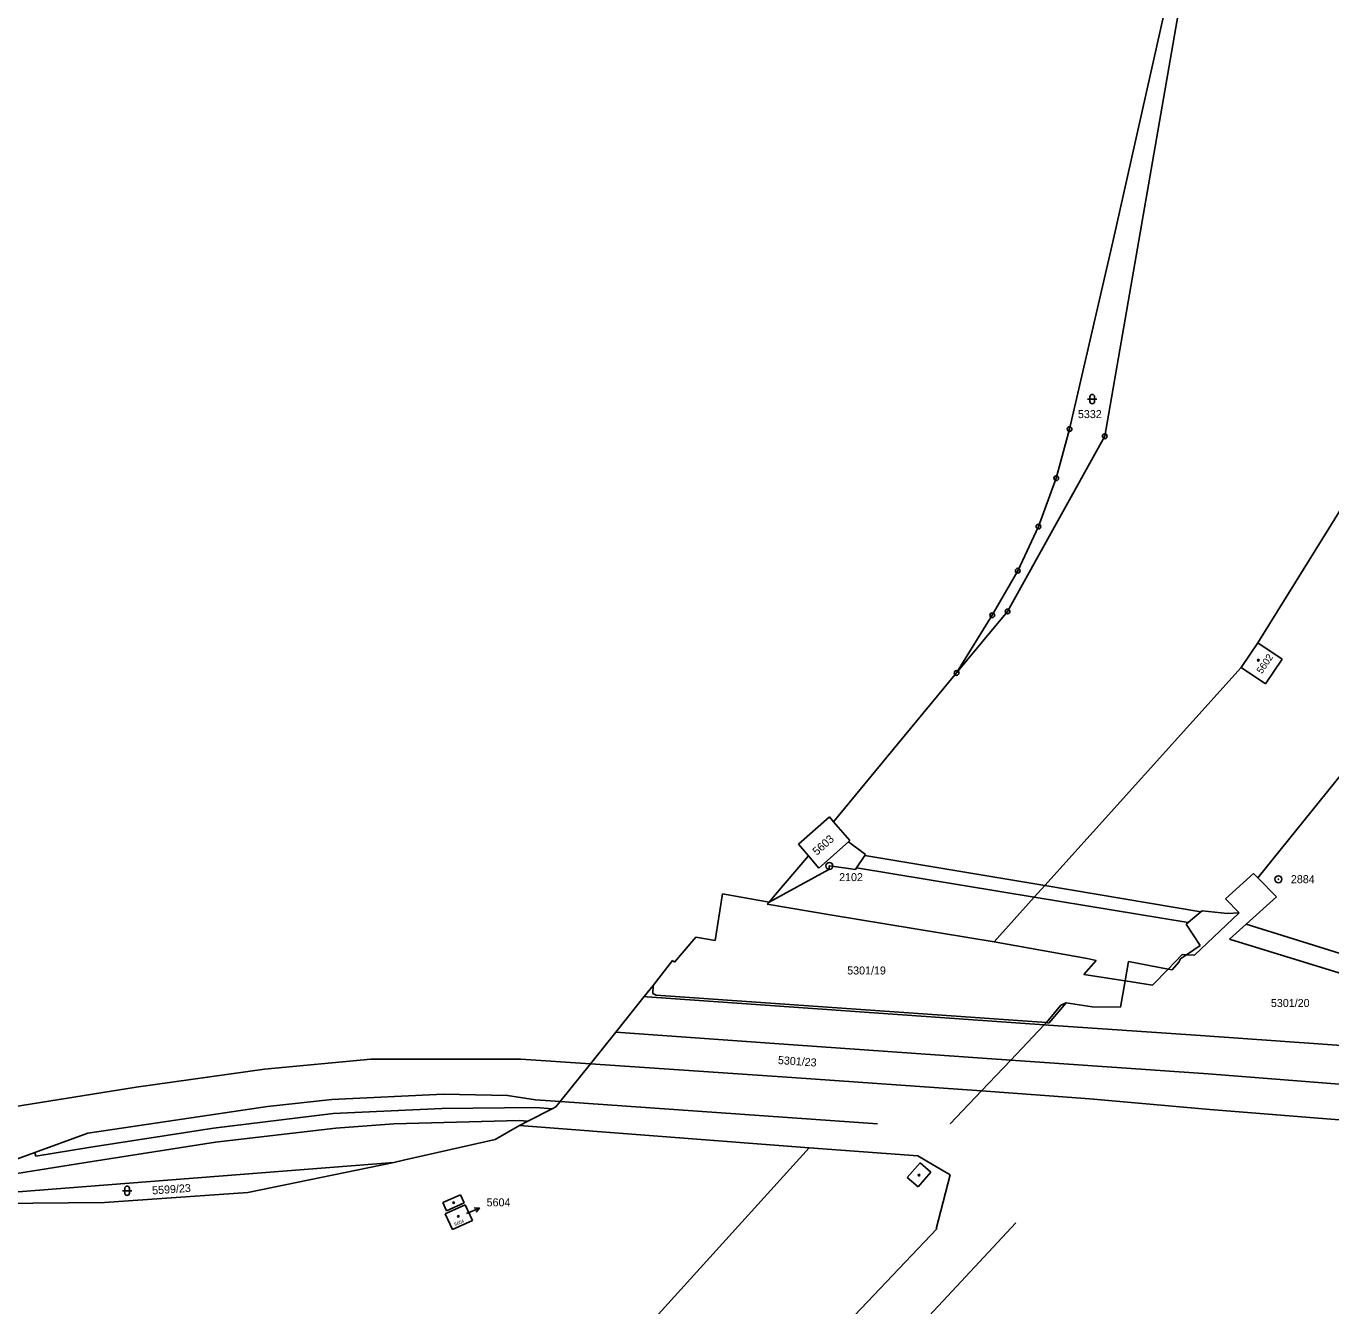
# Model space of a CAD drawing. Extents: x -822293 to -820259, y -1071573 to -1068794.
# Drawn here: x -820982.7 to -820705.5, y -1069888.2 to -1069616.3 of the extents above; entities that cross this region are included whole.
import ezdxf

# ---------------------------------------------------------------- set-up
doc = ezdxf.new("R2010")
doc.units = 0
for name, color, linetype in [('Vrstva 1', 7, 'Continuous'), ('Vrstva 13', 7, 'Continuous'), ('Vrstva 16', 7, 'Continuous'), ('Vrstva 17', 7, 'Continuous'), ('Vrstva 18', 7, 'Continuous'), ('Vrstva 19', 7, 'Continuous'), ('Vrstva 2', 7, 'Continuous'), ('Vrstva 24', 7, 'Continuous'), ('Vrstva 25', 7, 'Continuous'), ('Vrstva 3', 7, 'Continuous'), ('Vrstva 4', 7, 'Continuous')]:
    doc.layers.add(name, color=color, linetype=linetype)

msp = doc.modelspace()

# ---------------------------------------------------------------- linework, layer by layer
at = {"layer": 'Vrstva 1'}
for p, q in [((-820753.58, -1069703.42), (-820727.56, -1069553.33)), ((-820774.22, -1069740.62), (-820753.58, -1069703.42)), ((-820697.33, -1069709.03), (-820721.08, -1069747.3)), ((-820785.07, -1069753.71), (-820774.22, -1069740.62)), ((-820721.08, -1069747.3), (-820724.62, -1069752.52)), ((-820715.92, -1069750.78), (-820721.08, -1069747.3)), ((-820719.46, -1069756.04), (-820715.92, -1069750.78)), ((-820724.62, -1069752.52), (-820766.33, -1069798.89)), ((-820724.62, -1069752.52), (-820719.46, -1069756.04)), ((-820703.01, -1069774.82), (-820721.06, -1069797.26)), ((-820807.71, -1069789.33), (-820811.18, -1069785.31)), ((-820814.34, -1069795.16), (-820807.99, -1069789.58)), ((-820807.99, -1069789.58), (-820807.71, -1069789.33)), ((-820816.55, -1069792.57), (-820814.34, -1069795.16)), ((-820727.91, -1069801.71), (-820722.01, -1069796.28)), ((-820722.01, -1069796.28), (-820721.06, -1069797.26)), ((-820721.06, -1069797.26), (-820717.13, -1069801.29)), ((-820766.33, -1069798.89), (-820768.55, -1069801.35)), ((-820825.3, -1069802.86), (-820824.89, -1069802.37)), ((-820811.5, -1069805.2), (-820825.3, -1069802.86)), ((-820768.55, -1069801.35), (-820777.1, -1069810.86)), ((-820725, -1069804.66), (-820727.91, -1069801.71)), ((-820717.13, -1069801.29), (-820723.55, -1069807.08)), ((-820777.1, -1069810.86), (-820811.5, -1069805.2)), ((-820734.51, -1069813.68), (-820725, -1069804.66)), ((-820723.55, -1069807.08), (-820727.06, -1069810.24)), ((-820689.42, -1069817.71), (-820723.55, -1069807.08)), ((-820757.3, -1069814.4), (-820777.1, -1069810.86)), ((-820727.06, -1069810.24), (-820683.34, -1069823.8)), ((-820758, -1069817.8), (-820755.4, -1069814.8)), ((-820755.4, -1069814.8), (-820757.3, -1069814.4)), ((-820740.14, -1069816.64), (-820737.12, -1069813.53)), ((-820737.12, -1069813.53), (-820736.23, -1069813.58)), ((-820736.23, -1069813.58), (-820734.51, -1069813.68)), ((-820743.42, -1069820.02), (-820740.14, -1069816.64)), ((-820849.59, -1069821.84), (-820849.53, -1069820.13)), ((-820749.28, -1069819.13), (-820758, -1069817.8)), ((-820750.22, -1069824.71), (-820749.28, -1069819.13)), ((-820743.42, -1069820.02), (-820749.28, -1069819.13)), ((-820848.86, -1069822.19), (-820849.59, -1069821.84)), ((-820765.95, -1069827.95), (-820848.86, -1069822.19)), ((-820765.45, -1069828.09), (-820761.78, -1069823.77)), ((-820761.78, -1069823.77), (-820756.26, -1069824.64)), ((-820756.26, -1069824.64), (-820750.22, -1069824.71)), ((-820773.56, -1069835.96), (-820766.44, -1069828.47)), ((-820766.44, -1069828.47), (-820765.95, -1069827.95)), ((-820766.44, -1069828.47), (-820765.54, -1069828.53)), ((-820765.95, -1069827.95), (-820765.45, -1069828.09)), ((-820765.54, -1069828.53), (-820733.28, -1069830.77)), ((-820733.28, -1069830.77), (-820647.01, -1069836.81)), ((-820932.12, -1069837.86), (-820909.53, -1069835.76)), ((-820877.6, -1069835.74), (-820909.53, -1069835.76)), ((-820862.85, -1069836.75), (-820877.6, -1069835.74)), ((-820779.76, -1069842.48), (-820773.56, -1069835.96)), ((-820773.56, -1069835.96), (-820731.6, -1069838.89)), ((-820959.33, -1069841.72), (-820932.12, -1069837.86)), ((-820731.6, -1069838.89), (-820642.94, -1069845.89)), ((-821030.77, -1069853.1), (-820959.33, -1069841.72)), ((-820786.46, -1069849.53), (-820779.76, -1069842.48)), ((-820756.78, -1069844.2), (-820779.76, -1069842.48)), ((-820917.79, -1069844.37), (-820931.42, -1069845.82)), ((-820894.09, -1069843.23), (-820917.79, -1069844.37)), ((-820880.46, -1069843.52), (-820894.09, -1069843.23)), ((-820874.49, -1069844.42), (-820880.46, -1069843.52)), ((-820869.29, -1069844.79), (-820874.49, -1069844.42)), ((-820731.27, -1069846.45), (-820756.78, -1069844.2)), ((-820931.42, -1069845.82), (-820969.65, -1069851.52)), ((-820705.57, -1069848.49), (-820731.27, -1069846.45)), ((-820692.34, -1069849.53), (-820705.57, -1069848.49)), ((-820969.65, -1069851.52), (-820980.88, -1069855.59)), ((-820980.88, -1069855.59), (-820984.58, -1069856.94)), ((-820816.4, -1069854.6), (-820942.68, -1069993.95)), ((-820904.63, -1069857.69), (-821010.61, -1069866.01)), ((-820805.19, -1069905.62), (-820772.47, -1069870.57))]:
    msp.add_line(p, q, dxfattribs=at)
at = {"layer": 'Vrstva 13'}
for p, q in [((-820751.84, -1069662.13), (-820727.56, -1069553.33)), ((-820761.05, -1069701.89), (-820751.84, -1069662.13)), ((-820763.9, -1069712.32), (-820761.05, -1069701.89)), ((-820767.68, -1069722.59), (-820763.9, -1069712.32)), ((-820772.07, -1069731.97), (-820767.68, -1069722.59)), ((-820777.47, -1069741.45), (-820772.07, -1069731.97)), ((-820785.07, -1069753.71), (-820777.47, -1069741.45)), ((-820797.56, -1069768.73), (-820785.07, -1069753.71)), ((-820811.18, -1069785.31), (-820797.56, -1069768.73)), ((-820818.66, -1069790.11), (-820812.06, -1069784.28)), ((-820812.06, -1069784.28), (-820811.18, -1069785.31)), ((-820823.99, -1069801.29), (-820816.55, -1069792.57)), ((-820816.55, -1069792.57), (-820818.66, -1069790.11)), ((-820834.78, -1069800.64), (-820836.34, -1069810.56)), ((-820824.89, -1069802.37), (-820834.78, -1069800.64)), ((-820824.89, -1069802.37), (-820823.99, -1069801.29)), ((-820840.44, -1069809.85), (-820844.97, -1069815.18)), ((-820836.34, -1069810.56), (-820840.44, -1069809.85)), ((-820845.38, -1069814.82), (-820849.53, -1069820.13)), ((-820844.97, -1069815.18), (-820845.38, -1069814.82)), ((-820849.53, -1069820.13), (-820851.41, -1069822.48)), ((-820851.41, -1069822.48), (-820857.47, -1069830.03)), ((-820857.47, -1069830.03), (-820862.85, -1069836.75)), ((-820857.47, -1069830.03), (-820862.85, -1069836.75)), ((-820857.47, -1069830.03), (-820862.85, -1069836.75)), ((-820862.85, -1069836.75), (-820869.29, -1069844.79)), ((-820862.85, -1069836.75), (-820869.29, -1069844.79)), ((-820862.85, -1069836.75), (-820869.29, -1069844.79)), ((-820869.29, -1069844.79), (-820870.19, -1069845.91)), ((-820869.29, -1069844.79), (-820870.19, -1069845.91)), ((-820869.29, -1069844.79), (-820870.19, -1069845.91)), ((-820870.96, -1069846.31), (-820876.16, -1069848.95)), ((-820870.96, -1069846.31), (-820876.16, -1069848.95)), ((-820870.96, -1069846.31), (-820876.16, -1069848.95)), ((-820870.19, -1069845.91), (-820870.96, -1069846.31)), ((-820870.19, -1069845.91), (-820870.96, -1069846.31)), ((-820870.19, -1069845.91), (-820870.96, -1069846.31)), ((-820877.88, -1069849.87), (-820883.1, -1069852.8)), ((-820883.1, -1069852.8), (-820877.88, -1069849.87)), ((-820876.16, -1069848.95), (-820877.88, -1069849.87)), ((-820877.88, -1069849.87), (-820816.4, -1069854.6)), ((-820883.1, -1069852.8), (-820902.53, -1069857.21)), ((-820902.53, -1069857.21), (-820883.1, -1069852.8)), ((-820816.4, -1069854.6), (-820793.27, -1069856.33)), ((-820793.27, -1069856.33), (-820790.21, -1069858.13)), ((-820904.63, -1069857.69), (-820935.6, -1069864.1)), ((-820935.6, -1069864.1), (-820904.63, -1069857.69)), ((-820902.53, -1069857.21), (-820904.63, -1069857.69)), ((-820904.63, -1069857.69), (-820902.53, -1069857.21)), ((-820790.21, -1069858.13), (-820786.45, -1069860.33)), ((-820786.45, -1069860.33), (-820789.39, -1069871.82)), ((-820935.6, -1069864.1), (-820966.1, -1069866.2)), ((-820966.1, -1069866.2), (-820935.6, -1069864.1)), ((-820966.1, -1069866.2), (-821010.4, -1069866.6)), ((-821010.4, -1069866.6), (-820966.1, -1069866.2)), ((-820789.2, -1069871.73), (-820826.67, -1069911.18)), ((-820789.39, -1069871.82), (-820789.2, -1069871.73))]:
    msp.add_line(p, q, dxfattribs=at)
at = {"layer": 'Vrstva 16'}
msp.add_line((-820889.18, -1069868.59), (-820886.417, -1069867.421), dxfattribs=at)
msp.add_lwpolyline([(-820887.533, -1069867.35), (-820886.417, -1069867.421), (-820887.143, -1069868.271)], dxfattribs=at)
at = {"layer": 'Vrstva 2'}
for p, q in [((-820893.74, -1069868.61), (-820889.47, -1069866.72)), ((-820889.47, -1069866.72), (-820887.92, -1069870.07)), ((-820892.16, -1069871.94), (-820893.74, -1069868.61)), ((-820887.92, -1069870.07), (-820892.16, -1069871.94))]:
    msp.add_line(p, q, dxfattribs=at)
at = {"layer": 'Vrstva 24'}
for centre, radius in [((-820761.05, -1069701.89), 0.5), ((-820761.05, -1069701.89), 0.0327), ((-820753.58, -1069703.42), 0.5), ((-820753.58, -1069703.42), 0.0327), ((-820763.9, -1069712.32), 0.5), ((-820763.9, -1069712.32), 0.0327), ((-820767.68, -1069722.59), 0.5), ((-820767.68, -1069722.59), 0.0327), ((-820772.07, -1069731.97), 0.5), ((-820772.07, -1069731.97), 0.0327), ((-820777.47, -1069741.45), 0.5), ((-820777.47, -1069741.45), 0.0327), ((-820774.22, -1069740.62), 0.5), ((-820774.22, -1069740.62), 0.0327), ((-820785.07, -1069753.71), 0.5), ((-820785.07, -1069753.71), 0.0327), ((-820812.08, -1069794.71), 0.75), ((-820812.08, -1069794.71), 0.0327), ((-820716.7, -1069797.54), 0.75), ((-820716.7, -1069797.54), 0.0327)]:
    msp.add_circle(centre, radius, dxfattribs=at)
at = {"layer": 'Vrstva 25'}
for p, q in [((-820757.24, -1069695.51), (-820755.24, -1069695.51)), ((-820756.74, -1069696.01), (-820756.74, -1069695.01)), ((-820755.74, -1069696.01), (-820755.74, -1069695.01)), ((-820962.28, -1069863.72), (-820960.28, -1069863.72)), ((-820961.78, -1069864.22), (-820961.78, -1069863.22)), ((-820960.78, -1069864.22), (-820960.78, -1069863.22))]:
    msp.add_line(p, q, dxfattribs=at)
for centre in [(-820720.96, -1069751), (-820793.06, -1069860.41), (-820891.89, -1069866.24), (-820890.92, -1069869.16)]:
    msp.add_circle(centre, 0.175, dxfattribs=at)
for centre, start, end in [((-820756.24, -1069695.01), 0, 180), ((-820756.24, -1069696.01), 180, 0), ((-820961.28, -1069863.22), 0, 180), ((-820961.28, -1069864.22), 180, 0)]:
    msp.add_arc(centre, 0.5, start, end, dxfattribs=at)
at = {"layer": 'Vrstva 3'}
for p, q in [((-820795.53, -1069860.89), (-820792.81, -1069857.76)), ((-820792.81, -1069857.76), (-820790.55, -1069859.75)), ((-820793.25, -1069862.87), (-820795.53, -1069860.89)), ((-820790.55, -1069859.75), (-820793.25, -1069862.87)), ((-820894.18, -1069866.24), (-820890.43, -1069864.62)), ((-820890.43, -1069864.62), (-820889.66, -1069866.3)), ((-820893.4, -1069867.98), (-820894.18, -1069866.24)), ((-820889.66, -1069866.3), (-820893.4, -1069867.98))]:
    msp.add_line(p, q, dxfattribs=at)
at = {"layer": 'Vrstva 4'}
for p, q in [((-820804.44, -1069792.29), (-820807.99, -1069789.58)), ((-820806.32, -1069795.11), (-820804.55, -1069792.46)), ((-820804.55, -1069792.46), (-820804.44, -1069792.29)), ((-820804.55, -1069792.46), (-820766.33, -1069798.89)), ((-820824.89, -1069802.37), (-820812.18, -1069795.48)), ((-820812.18, -1069795.48), (-820812.08, -1069794.71)), ((-820812.08, -1069794.71), (-820806.53, -1069795.43)), ((-820806.53, -1069795.43), (-820806.32, -1069795.11)), ((-820768.55, -1069801.35), (-820806.32, -1069795.11)), ((-820766.33, -1069798.89), (-820733.19, -1069804.46)), ((-820735.89, -1069806.75), (-820768.55, -1069801.35)), ((-820735.89, -1069806.75), (-820733.19, -1069804.46)), ((-820733.19, -1069804.46), (-820732.92, -1069804.23)), ((-820732.92, -1069804.23), (-820727.52, -1069804.8)), ((-820727.52, -1069804.8), (-820725, -1069804.66)), ((-820736.3, -1069807.09), (-820735.89, -1069806.75)), ((-820733.31, -1069811.61), (-820736.3, -1069807.09)), ((-820736.23, -1069813.58), (-820733.31, -1069811.61)), ((-820737.86, -1069815.14), (-820737.47, -1069814.42)), ((-820737.47, -1069814.42), (-820736.23, -1069813.58)), ((-820749.28, -1069819.13), (-820748.53, -1069815.04)), ((-820748.53, -1069815.04), (-820740.14, -1069816.64)), ((-820740.14, -1069816.64), (-820739.28, -1069816.8)), ((-820739.28, -1069816.8), (-820737.86, -1069815.14)), ((-820851.41, -1069822.48), (-820850.78, -1069822.53)), ((-820850.78, -1069822.53), (-820766.44, -1069828.47)), ((-820765.95, -1069827.95), (-820762.92, -1069824.29)), ((-820762.92, -1069824.29), (-820761.78, -1069823.77)), ((-820857.47, -1069830.03), (-820819.78, -1069832.75)), ((-820819.78, -1069832.75), (-820773.56, -1069835.96)), ((-820862.85, -1069836.75), (-820820.04, -1069839.69)), ((-820862.85, -1069836.75), (-820820.04, -1069839.69)), ((-820820.04, -1069839.69), (-820779.76, -1069842.48)), ((-820869.29, -1069844.79), (-820801.87, -1069849.53)), ((-820869.29, -1069844.79), (-820801.87, -1069849.53)), ((-820942.89, -1069850.45), (-820917.49, -1069847.31)), ((-820917.49, -1069847.31), (-820894.38, -1069846.22)), ((-820894.38, -1069846.22), (-820874.45, -1069846.06)), ((-820874.45, -1069846.06), (-820870.96, -1069846.31)), ((-820968.95, -1069854.46), (-820942.89, -1069850.45)), ((-820942.52, -1069853.42), (-820916.9, -1069850.41)), ((-820904.64, -1069849.53), (-820916.9, -1069850.41)), ((-820878.02, -1069848.81), (-820904.64, -1069849.53)), ((-820876.16, -1069848.95), (-820878.02, -1069848.81)), ((-820968.7, -1069857.51), (-820942.52, -1069853.42)), ((-820980.88, -1069855.59), (-820980.66, -1069856.39)), ((-820980.66, -1069856.39), (-820968.95, -1069854.46)), ((-820984.7, -1069860.03), (-820968.7, -1069857.51))]:
    msp.add_line(p, q, dxfattribs=at)

# ---------------------------------------------------------------- texts
at = {"layer": 'Vrstva 16'}
msp.add_text('5604', height=1.7, dxfattribs=at).set_placement((-820884.898, -1069867.04))
at = {"layer": 'Vrstva 17'}
for s, p in [('2102', (-820810.02, -1069797.94)), ('2884', (-820714.046, -1069798.37))]:
    msp.add_text(s, height=1.7, dxfattribs=at).set_placement(p)
at = {"layer": 'Vrstva 18'}
for s, p in [('5332', (-820759.282, -1069699.55)), ('5301/19', (-820808.304, -1069817.77)), ('5301/20', (-820718.29, -1069824.68))]:
    msp.add_text(s, height=1.7, dxfattribs=at).set_placement(p)
for s, rotation, p in [('5301/23', 356.03595, (-820823.062, -1069836.781)), ('5599/23', 3.93849, (-820955.889, -1069864.514))]:
    msp.add_text(s, height=1.7, rotation=rotation, dxfattribs=at).set_placement(p)
at = {"layer": 'Vrstva 19'}
for s, height, rotation, p in [('5602', 1.5, 56.03526, (-820720.212, -1069754.008)), ('5603', 1.7, 41.31027, (-820814.743, -1069792.559)), ('5604', 0.7, 23.79924, (-820891.565, -1069871.258))]:
    msp.add_text(s, height=height, rotation=rotation, dxfattribs=at).set_placement(p)

doc.saveas('drawing.dxf')
